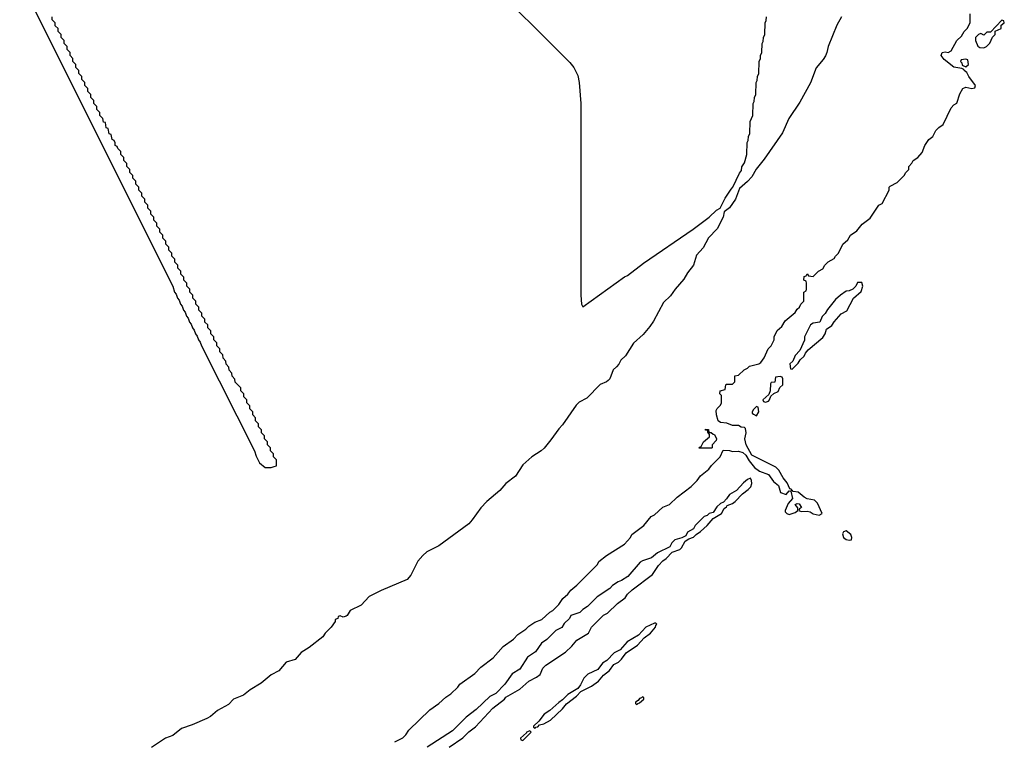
# Model space of a CAD drawing. Header units: inches. Extents: x 2701323 to 2964515, y 494916 to 722124.
# Tile 388 of 656: x 2791270 to 2797846, y 693188 to 698010. Entities that reach past the tile are written whole.
import ezdxf

# ---------------------------------------------------------------- set-up
doc = ezdxf.new("R2010")
doc.units = ezdxf.units.IN
doc.header["$MEASUREMENT"] = 0
doc.layers.add('C7699', color=7, linetype='Continuous')

msp = doc.modelspace()

# ---------------------------------------------------------------- linework, layer by layer
at = {"layer": 'C7699', "color": 2, "elevation": 6}
for points in [[(2793214, 699450), (2794943.6, 697723.6), (2794971.1, 697691.1), (2794996.9, 697636.9), (2795006, 697590), (2795017.3, 697450), (2795018, 696170), (2795022, 696110), (2795030, 696091.3), (2795309.2, 696290.8), (2795330, 696301), (2795436.5, 696383.5), (2795768, 696610), (2795875.3, 696690), (2795923.7, 696736.3), (2795948, 696750), (2795982, 696818), (2796021.5, 696878.5), (2796034, 696890), (2796076.5, 696983.5), (2796090, 697002), (2796093.6, 697026.4), (2796110, 697054), (2796126, 697110), (2796128, 697190), (2796136.4, 697203.6), (2796138, 697230), (2796146, 697250), (2796148, 697330), (2796166, 697370), (2796168, 697450), (2796176.4, 697463.6), (2796178, 697490), (2796186, 697510), (2796188, 697590), (2796196.4, 697603.6), (2796198, 697630), (2796206, 697650), (2796208, 697730), (2796218, 697750), (2796218, 697770), (2796226, 697790), (2796228, 697850), (2796236.4, 697863.6), (2796238, 697890), (2796246, 697910), (2796248, 697990), (2796256.4, 698003.6), (2796258, 698030)], [(2791270, 698274), (2792292, 696230), (2792304.7, 696190), (2792316, 696176), (2792324.7, 696150), (2792336, 696136), (2792344.7, 696110), (2792356, 696096), (2792364.7, 696070), (2792376, 696056), (2792384.7, 696030), (2792396, 696016), (2792404.7, 695990), (2792416, 695976), (2792424.7, 695950), (2792436, 695936), (2792444.7, 695910), (2792456, 695896), (2792464.7, 695870), (2792476, 695856), (2792484.7, 695830), (2792838, 695130), (2792850, 695094), (2792872, 695050), (2792910, 695018), (2792950, 695018), (2792970, 695024.7), (2792986, 695030), (2792986, 695070), (2792966, 695090), (2792966, 695110), (2792946, 695130), (2792946, 695150), (2792926, 695170), (2792926, 695190), (2792906, 695210), (2792906, 695230), (2792886, 695250), (2792886, 695270), (2792866, 695290), (2792866, 695310), (2792846, 695330), (2792846, 695350), (2792826, 695370), (2792826, 695390), (2792806, 695410), (2792806, 695430), (2792786, 695450), (2792786, 695470), (2792766, 695490), (2792766, 695510), (2792746, 695530), (2792746, 695550), (2792708.4, 695588.4), (2792707.3, 695607.3), (2792688.4, 695628.4), (2792687.3, 695647.3), (2792668.4, 695668.4), (2792667.3, 695687.3), (2792648.4, 695708.4), (2792647.3, 695727.3), (2792628.4, 695748.4), (2792626, 695770), (2792606, 695790), (2792606, 695810), (2792586, 695830), (2792586, 695850), (2792566, 695870), (2792566, 695890), (2792546, 695910), (2792546, 695930), (2792526, 695950), (2792526, 695970), (2792506, 695990), (2792506, 696010), (2792486, 696030), (2792486, 696050), (2792466, 696070), (2792466, 696090), (2792446, 696110), (2792446, 696130), (2792426, 696150), (2792426, 696170), (2792406, 696190), (2792406, 696210), (2792386, 696230), (2792386, 696250), (2792366, 696270), (2792366, 696290), (2792346, 696310), (2792346, 696330), (2792326, 696350), (2792326, 696370), (2792306, 696390), (2792306, 696410), (2792286, 696430), (2792286, 696450), (2792266, 696470), (2792266, 696490), (2792246, 696510), (2792246, 696530), (2792226, 696550), (2792226, 696570), (2792206, 696590), (2792206, 696610), (2792186, 696630), (2792186, 696650), (2792166, 696670), (2792166, 696690), (2792146, 696710), (2792146, 696730), (2792126, 696750), (2792126, 696770), (2792106, 696790), (2792106, 696810), (2792086, 696830), (2792086, 696850), (2792066, 696870), (2792066, 696890), (2792046, 696910), (2792046, 696930), (2792026, 696950), (2792026, 696970), (2792006, 696990), (2792006, 697010), (2791986, 697030), (2791986, 697050), (2791966, 697070), (2791966, 697090), (2791946, 697110), (2791946, 697130), (2791926, 697150), (2791922, 697162), (2791908.4, 697168.4), (2791907.3, 697187.3), (2791902, 697202), (2791888.4, 697208.4), (2791882, 697242), (2791868.4, 697248.4), (2791862, 697282), (2791848.4, 697288.4), (2791842, 697322), (2791830, 697326), (2791826, 697350), (2791806, 697370), (2791806, 697390), (2791786, 697410), (2791786, 697430), (2791766, 697450), (2791766, 697470), (2791746, 697490), (2791746, 697510), (2791726, 697530), (2791726, 697550), (2791706, 697570), (2791706, 697590), (2791686, 697610), (2791686, 697630), (2791666, 697650), (2791666, 697670), (2791646, 697690), (2791646, 697710), (2791626, 697730), (2791626, 697750), (2791606, 697770), (2791606, 697790), (2791586, 697810), (2791586, 697830), (2791566, 697850), (2791566, 697870), (2791546, 697890), (2791546, 697910), (2791526, 697930), (2791526, 697950), (2791506, 697970), (2791506, 697990), (2791486, 698010), (2791486, 698030)], [(2793774.6, 693185.4), (2793830, 693212), (2793850, 693232), (2793870, 693262), (2794010, 693398), (2794070, 693441), (2794116, 693484), (2794150, 693506), (2794195.3, 693550), (2794209.4, 693570.6), (2794310, 693641), (2794350, 693684.7), (2794432.9, 693747.1), (2794498, 693822), (2794568, 693870), (2794598, 693902), (2794650, 693938), (2794670, 693958), (2794710, 693984.7), (2794758, 694002), (2794810, 694052), (2794830, 694062), (2794870, 694102), (2794898, 694142), (2794930, 694171.3), (2794950, 694198), (2794990, 694231.3), (2795128, 694370), (2795138, 694390), (2795189.1, 694430.9), (2795310, 694504.7), (2795348.9, 694551.1), (2795358, 694570), (2795438, 694630), (2795488, 694690), (2795510, 694702), (2795566.3, 694753.7), (2795609.3, 694770.7), (2795660.2, 694819.8), (2795755.3, 694890), (2795795.3, 694930), (2795818, 694962), (2795872.9, 695007.1), (2795890, 695032), (2795948, 695090), (2795967.3, 695132.7), (2796010, 695131), (2796030, 695124.7), (2796070, 695126.8), (2796098.8, 695118.8), (2796119.9, 695099.9), (2796141.4, 695061.4), (2796178, 695018), (2796210, 694994), (2796270.5, 694970.5), (2796303.7, 694923.7), (2796338, 694898), (2796351.6, 694851.6), (2796390, 694838), (2796410, 694862), (2796419.6, 694859.6), (2796432, 694810), (2796402, 694778), (2796382, 694730), (2796382, 694722), (2796394, 694710), (2796410, 694704.7), (2796450, 694718), (2796468, 694730), (2796467.3, 694747.3), (2796448.7, 694770), (2796462, 694778), (2796476, 694776), (2796492, 694750), (2796478, 694742), (2796474, 694730), (2796490, 694724.7), (2796530, 694726), (2796550, 694721), (2796570, 694707.3), (2796610, 694698.8), (2796628.7, 694710), (2796599.3, 694779.3), (2796579, 694799), (2796529.3, 694809.3), (2796510, 694819), (2796470, 694853.2), (2796436.4, 694856.4), (2796430, 694866), (2796422, 694862), (2796426, 694870), (2796414.6, 694874.6), (2796396.2, 694916.2), (2796369.4, 694949.4), (2796339, 694999), (2796319, 695019), (2796159.3, 695099.3), (2796121.2, 695170), (2796114, 695210), (2796122, 695250), (2796118, 695278), (2796110, 695286), (2796088.4, 695288.4), (2796070, 695298), (2796030, 695298), (2795993.6, 695313.6), (2795950, 695319), (2795935.3, 695330), (2795924, 695370), (2795922, 695398), (2795927.3, 695412.7), (2795950, 695434), (2795958, 695450), (2795958, 695498), (2795946, 695510), (2795948.7, 695530), (2795982, 695538), (2795986, 695570), (2795990, 695574), (2796030, 695574), (2796046, 695590), (2796046, 695630), (2796070, 695634), (2796108.9, 695671.1), (2796130, 695682), (2796144, 695696), (2796206, 695710), (2796220.2, 695719.8), (2796242, 695750), (2796268, 695810), (2796288, 695830), (2796308, 695870), (2796308, 695890), (2796330, 695934), (2796360.4, 695959.6), (2796383.1, 695996.9), (2796450, 696054), (2796463.1, 696076.9), (2796478, 696090), (2796486, 696110), (2796506, 696130), (2796506, 696190), (2796522, 696198), (2796526, 696210), (2796526, 696250), (2796522, 696262), (2796506, 696270), (2796510, 696294), (2796522, 696298), (2796530, 696311), (2796538, 696298), (2796570, 696294), (2796606, 696330), (2796634.6, 696345.4), (2796648, 696370), (2796668.9, 696391.1), (2796710, 696414), (2796718, 696430), (2796738, 696450), (2796768, 696510), (2796800.4, 696539.6), (2796818, 696570), (2796860.4, 696599.6), (2796896.4, 696643.6), (2796950, 696684.7), (2797008.7, 696770), (2797030, 696782), (2797078, 696870), (2797078, 696890), (2797083.1, 696896.9), (2797130, 696922), (2797178, 696970), (2797188, 696990), (2797208, 697010), (2797208.7, 697030), (2797228.9, 697051.1), (2797238, 697070), (2797268, 697090), (2797298, 697122), (2797315.3, 697170), (2797342, 697210), (2797368, 697230), (2797388, 697270), (2797408, 697290), (2797438, 697310), (2797490, 697422), (2797510, 697442), (2797528.7, 697451.3), (2797550, 697514), (2797568.9, 697551.1), (2797590, 697558), (2797630, 697551), (2797650, 697554), (2797653.2, 697570), (2797609.6, 697629.6), (2797596, 697656), (2797578, 697670), (2797576.4, 697676.4), (2797563.1, 697683.1), (2797510, 697692.7), (2797443.5, 697743.5), (2797423.7, 697770), (2797430, 697790.7), (2797450, 697794.8), (2797470, 697791.3), (2797490, 697802), (2797528, 697870), (2797560.4, 697899.6), (2797578, 697930), (2797598, 697950), (2797618, 697990), (2797618, 698050)], [(2796758.8, 698030), (2796726.4, 697973.6), (2796669.1, 697830.9), (2796661.3, 697790), (2796651.9, 697768.1), (2796636.5, 697743.5), (2796590, 697689.3), (2796551.6, 697588.4), (2796480.9, 697459.1), (2796407.2, 697350), (2796365.1, 697254.9), (2796242.2, 697077.8), (2796189.2, 697010.8), (2796159.3, 696960.7), (2796131.7, 696928.3), (2796077.1, 696882.9), (2796050.3, 696809.7), (2796010, 696752.7), (2795974, 696726), (2795968, 696690), (2795927.7, 696612.3), (2795870, 696552.7), (2795834.4, 696485.6), (2795790, 696436), (2795770.5, 696370), (2795730, 696318), (2795704.8, 696275.2), (2795648.4, 696210), (2795615.6, 696164.4), (2795570, 696120.9), (2795503.4, 695996.6), (2795479.3, 695960.7), (2795434.3, 695905.7), (2795370, 695849.4), (2795315.6, 695764.4), (2795285.4, 695734.6), (2795271.8, 695708.2), (2795256.3, 695690), (2795234, 695670), (2795210.4, 695610), (2795200.7, 695599.3), (2795190, 695589.5), (2795146.7, 695573.3), (2795058.4, 695481.6), (2795006.6, 695453.4), (2794985.5, 695434.5), (2794896.2, 695303.8), (2794870, 695276.2), (2794818, 695202), (2794772.8, 695147.3), (2794751.7, 695128.3), (2794690.7, 695090), (2794630, 695036), (2794580.9, 694959.1), (2794517.3, 694910), (2794476, 694864), (2794389.1, 694790.9), (2794350, 694749.3), (2794292.9, 694667.1), (2794270, 694642), (2794070, 694494.5), (2793990, 694453.6), (2793963, 694430), (2793929, 694391), (2793881.4, 694298.6), (2793857.3, 694270), (2793684.4, 694195.6), (2793604.1, 694155.9), (2793550, 694097.2), (2793476.9, 694063.1), (2793458, 694030), (2793450, 694024), (2793430, 694018), (2793410, 694026), (2793398, 694022), (2793394, 694010), (2793378, 694002), (2793378, 693990), (2793351, 693950), (2793310.7, 693910), (2793293.5, 693886.5), (2793204.2, 693815.8), (2793150, 693780.9), (2793110, 693736), (2793050, 693716.2), (2793001.3, 693658.7), (2792950, 693632), (2792882.8, 693577.2), (2792810, 693532), (2792763.7, 693496.3), (2792698.8, 693470), (2792664.7, 693435.3), (2792590, 693394.5), (2792544.9, 693355.1), (2792519.9, 693340.1), (2792421.7, 693298.3), (2792350, 693274), (2792293.8, 693226.2), (2792242.8, 693210), (2792150, 693146.6)], [(2794138, 693150), (2794230, 693212), (2794269.3, 693250.7), (2794315.1, 693284.9), (2794429.2, 693410.8), (2794508, 693470), (2794517.2, 693482.8), (2794610, 693536), (2794669.6, 693590.4), (2794722.7, 693617.3), (2794745.2, 693634.8), (2794763.7, 693676.3), (2794783.2, 693696.8), (2794916, 693784), (2794956.5, 693823.5), (2794990, 693864.7), (2795068.7, 693911.3), (2795089.4, 693950.6), (2795169.5, 694030.5), (2795196, 694044), (2795262, 694110), (2795312.7, 694147.3), (2795330, 694171.3), (2795360.2, 694199.8), (2795496.5, 694303.5), (2795536.5, 694363.5), (2795565.2, 694394.8), (2795588, 694410), (2795628.7, 694451.3), (2795678, 694470), (2795690, 694482), (2795715.3, 694524.7), (2795738, 694542), (2795770, 694552), (2795788.7, 694571.3), (2795818, 694590), (2795862, 694630), (2795902, 694678), (2795958, 694710), (2795975.3, 694744.7), (2795990, 694754), (2795995.3, 694764.7), (2796030, 694778), (2796048, 694790), (2796098, 694842), (2796135.3, 694870), (2796152.3, 694887.7), (2796159, 694910), (2796158, 694930), (2796150, 694946), (2796130, 694938), (2796103.5, 694916.5), (2796056.9, 694863.1), (2796010, 694838), (2795991.3, 694808.7), (2795970, 694786), (2795950, 694778), (2795925.4, 694754.6), (2795902, 694718), (2795874, 694710), (2795862, 694698), (2795842, 694690), (2795782, 694630), (2795771.3, 694608.7), (2795730, 694586), (2795718, 694562), (2795692, 694548), (2795646, 694534), (2795625.4, 694514.6), (2795611.3, 694488.7), (2795530, 694448), (2795490, 694415.3), (2795430, 694395.3), (2795414.4, 694385.6), (2795330.6, 694289.4), (2795290, 694262), (2795266.4, 694253.6), (2795230, 694228.7), (2795210.6, 694209.4), (2795126.4, 694153.6), (2795062, 694090), (2795030.9, 694069.1), (2795012, 694050), (2794951.6, 694028.4), (2794942, 694010), (2794905.4, 693974.6), (2794890, 693948), (2794850, 693928), (2794790, 693868.7), (2794755.3, 693844.7), (2794714.4, 693785.6), (2794662, 693750), (2794610.5, 693669.5), (2794559.8, 693640.2), (2794510.6, 693569.4), (2794451.1, 693508.9), (2794410, 693488), (2794318, 693402), (2794251.3, 693350), (2794161, 693259), (2793990.9, 693149.1)]]:
    msp.add_lwpolyline(points, dxfattribs=at)
for points in [[(2797830, 698006), (2797752.7, 697927.3), (2797730, 697926), (2797710, 697906), (2797690, 697918), (2797674, 697910), (2797654, 697890), (2797654, 697870), (2797670, 697834), (2797683.6, 697823.6), (2797710, 697822), (2797726, 697830), (2797750, 697854), (2797767.3, 697892.7), (2797786, 697910), (2797786, 697934), (2797826, 697950), (2797826, 697974), (2797846, 697990), (2797842, 698002)], [(2797590, 697746), (2797558, 697742), (2797554, 697730), (2797562, 697722), (2797565.4, 697705.4), (2797590, 697694), (2797606, 697710), (2797602, 697742)], [(2796894, 696254), (2796866.4, 696253.6), (2796854, 696230), (2796834, 696210), (2796810, 696198), (2796790, 696195.3), (2796752, 696170), (2796719.6, 696140.4), (2796665.4, 696074.6), (2796650, 696046), (2796630, 696026), (2796614, 695990), (2796570, 695982), (2796552, 695970), (2796512, 695890), (2796511.6, 695868.4), (2796479.6, 695800.4), (2796450, 695766), (2796432.7, 695727.3), (2796414, 695710), (2796418, 695678), (2796430, 695674), (2796470, 695714), (2796482, 695738), (2796510, 695762), (2796518, 695782), (2796536.4, 695803.6), (2796632.9, 695887.1), (2796648.7, 695910), (2796658, 695942), (2796693.2, 695966.8), (2796709, 695991), (2796756.4, 696043.6), (2796794.6, 696065.4), (2796838, 696150), (2796890, 696194), (2796902, 696230)], [(2796350, 695626), (2796318, 695622), (2796312.7, 695587.3), (2796290, 695586), (2796283.6, 695576.4), (2796282, 695530), (2796274, 695506), (2796234, 695470), (2796238, 695458), (2796250, 695454), (2796270, 695462), (2796278, 695470), (2796286, 695494), (2796307.3, 695512.7), (2796334.6, 695525.4), (2796347.3, 695552.7), (2796366, 695570), (2796366, 695610), (2796362, 695622)], [(2796190, 695426), (2796170, 695406), (2796162, 695390), (2796162, 695382), (2796170, 695374), (2796190, 695362), (2796206, 695390), (2796202, 695422)], [(2795872, 695252), (2795888, 695252), (2795900.7, 695240.7), (2795910, 695238.8), (2795924.7, 695210), (2795922, 695198), (2795894, 695170), (2795894, 695150), (2795890, 695148), (2795808, 695148), (2795810, 695154), (2795822, 695158), (2795838, 695190), (2795878, 695222), (2795878, 695238), (2795866, 695254), (2795866, 695266), (2795850, 695268), (2795850, 695274), (2795870, 695271)], [(2796790, 694594), (2796771.3, 694588.7), (2796765.4, 694574.6), (2796771.3, 694550), (2796790, 694536), (2796810, 694532), (2796826, 694534), (2796828, 694550), (2796822, 694570)], [(2795518, 693978), (2795510, 693978), (2795452, 693950), (2795402, 693898), (2795327.5, 693852.5), (2795281, 693799), (2795241.4, 693778.6), (2795191, 693729), (2795162, 693710), (2795131.1, 693668.9), (2795064, 693636), (2795038, 693610), (2795015.3, 693564.7), (2794998, 693542), (2794930, 693502), (2794895.3, 693464.7), (2794870, 693448.7), (2794810, 693395.3), (2794772, 693370), (2794738, 693322), (2794702, 693290), (2794702, 693282), (2794710, 693274), (2794718, 693282), (2794730, 693284.7), (2794742, 693298), (2794770, 693306), (2794815.3, 693330), (2794894.8, 693405.2), (2794921.2, 693438.8), (2794988, 693490), (2795018, 693522), (2795090, 693556), (2795135.3, 693590), (2795168.7, 693631.3), (2795210, 693662), (2795239, 693701), (2795270, 693718), (2795290, 693738), (2795320.2, 693779.8), (2795395.3, 693830), (2795441.2, 693878.8), (2795482, 693910), (2795515.3, 693950), (2795518, 693962), (2795526, 693970)], [(2795430, 693486), (2795422, 693478), (2795410, 693475.3), (2795399.8, 693460.2), (2795382, 693450), (2795382, 693442), (2795390, 693434), (2795398, 693442), (2795410, 693444.7), (2795438, 693470), (2795438, 693478)], [(2794678, 693258), (2794654, 693250), (2794654, 693246), (2794614, 693210), (2794618, 693198), (2794630, 693194), (2794686, 693250)]]:
    msp.add_lwpolyline(points, close=True, dxfattribs=at)

doc.saveas('drawing.dxf')
